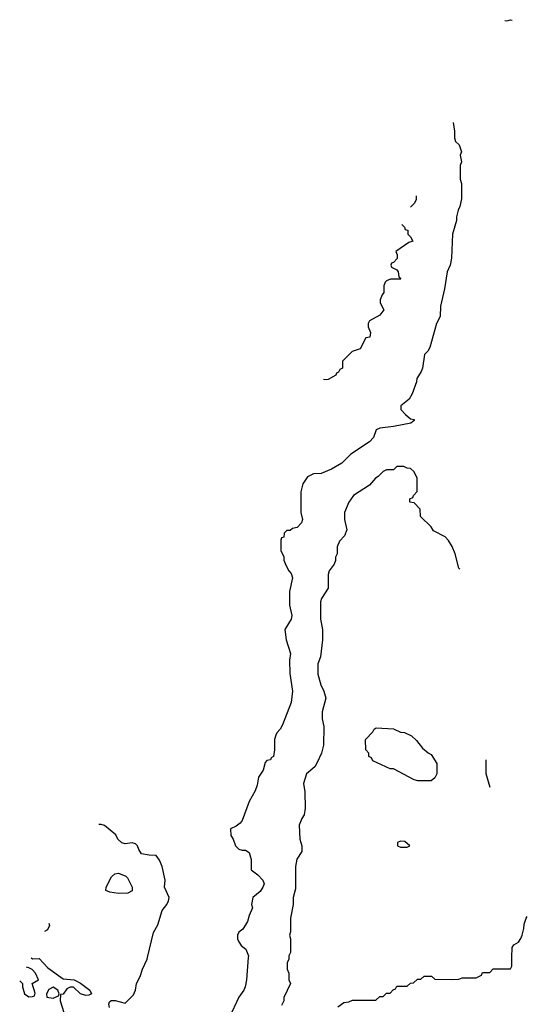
# Model space of a CAD drawing. Header units: inches. Extents: x 2671394 to 2765652, y 830470 to 955458.
# Tile 261 of 261: x 2715776 to 2718728, y 949728 to 955458. Entities that reach past the tile are written whole.
import ezdxf

# ---------------------------------------------------------------- set-up
doc = ezdxf.new("R2010")
doc.units = ezdxf.units.IN
doc.header["$MEASUREMENT"] = 0
doc.layers.add('C7914', color=7, linetype='Continuous')
doc.layers.add('C7915', color=7, linetype='Continuous')

msp = doc.modelspace()

# ---------------------------------------------------------------- linework, layer by layer
at = {"layer": 'C7914', "color": 2}
for points, elevation in [([(2715843.5, 949998.4), (2715850, 949992), (2715890, 949994), (2715939.8, 949939.8), (2716030, 949876), (2716094, 949870), (2716130, 949851.3), (2716184.7, 949810), (2716194, 949790), (2716178.8, 949781.2), (2716160.2, 949780.2), (2716130, 949788.7), (2716090, 949828), (2716070, 949828), (2716050, 949818), (2716030, 949788), (2716014, 949786), (2716011.6, 949748.4), (2716042, 949650)], 46), ([(2716299, 949710), (2716295.3, 949730), (2716298, 949742), (2716308.9, 949751.1), (2716331, 949751), (2716390, 949734), (2716437.5, 949782.5), (2716449.4, 949810.6), (2716456, 949850), (2716477.2, 949890), (2716490, 949932), (2716517.2, 949990), (2716519.6, 950000)], 46), ([(2717105.2, 950000), (2717094.8, 949870), (2717086.8, 949830), (2717080.7, 949810), (2717050.6, 949770), (2716994.8, 949650)], 46), ([(2717342, 950000), (2717342, 949990), (2717332, 949970), (2717332.7, 949932.7), (2717342, 949910), (2717342, 949870), (2717352, 949850), (2717312.7, 949767.3), (2717311.6, 949748.4), (2717299.6, 949720.4)], 50), ([(2717627.3, 949712.7), (2717660.4, 949739.6), (2717690, 949742), (2717712.7, 949752.7), (2717847.3, 949752.7), (2717870, 949774), (2717890, 949774), (2717910, 949794), (2717930, 949794), (2717947.3, 949812.7), (2717962, 949818), (2717970, 949834), (2718030, 949834), (2718048.4, 949851.6), (2718067.3, 949852.7), (2718090, 949874), (2718110, 949874), (2718128.4, 949891.6), (2718171.6, 949891.6), (2718190, 949874), (2718290, 949872), (2718330, 949874), (2718350, 949882), (2718430, 949882), (2718462, 949898), (2718467.3, 949912.7), (2718510, 949914), (2718530, 949934), (2718630, 949934), (2718638, 949950), (2718639.1, 950000)], 50), ([(2715776.4, 949865.4), (2715792, 949850), (2715792, 949830), (2715804.7, 949790), (2715830, 949772), (2715850, 949774), (2715862, 949778), (2715866, 949794), (2715848, 949850), (2715886, 949870), (2715868.7, 949910), (2715848.7, 949930), (2715830, 949941.2), (2715816, 949943.9)], 46)]:
    msp.add_lwpolyline(points, dxfattribs=dict(at, elevation=elevation))
at = {"layer": 'C7914', "color": 2, "elevation": 46}
msp.add_lwpolyline([(2715970, 949828), (2715945.4, 949814.6), (2715932, 949790), (2715934, 949770), (2715970, 949764.7), (2716002, 949778), (2716006, 949790), (2715998, 949810)], close=True, dxfattribs=at)
at = {"layer": 'C7915', "color": 2}
for points, elevation in [([(2718597.7, 955454.2), (2718610, 955451.3), (2718630, 955458), (2718639.6, 955454.8)], 50), ([(2718297.5, 954859.6), (2718304.7, 954810), (2718304.7, 954770), (2718311.3, 954750), (2718331.3, 954730), (2718344.7, 954690), (2718338, 954670), (2718344.7, 954630), (2718338, 954610), (2718338, 954530), (2718345.4, 954505.4), (2718345.4, 954414.6), (2718336, 954370), (2718326, 954350), (2718316, 954310), (2718316, 954290), (2718294, 954210), (2718287.7, 954070), (2718278.8, 954030), (2718262.8, 953990), (2718247.5, 953892.5), (2718222.8, 953790), (2718221, 953730), (2718201, 953690), (2718161, 953550), (2718150.6, 953529.4), (2718131.3, 953510), (2718118, 953430), (2718111.3, 953410), (2718086, 953370), (2718084.7, 953350), (2718059.6, 953280.4), (2718042, 953250), (2717992, 953210), (2717992, 953190), (2718019.8, 953159.8), (2718050, 953136), (2718070.5, 953130.5), (2718070, 953126), (2718050.9, 953109.1), (2717950.3, 953089.7), (2717870, 953081.6), (2717848.8, 953071.2), (2717833.2, 953026.8), (2717810, 953002), (2717702, 952930), (2717650, 952878), (2717590, 952842), (2717530, 952818), (2717485.4, 952814.6), (2717450, 952798), (2717423.5, 952756.5), (2717411, 952710), (2717411, 952590), (2717420.7, 952550), (2717414.8, 952530), (2717390, 952502), (2717363.6, 952496.4), (2717350, 952486), (2717330, 952486), (2717314, 952470), (2717312.7, 952447.3), (2717298, 952442), (2717294, 952430), (2717294, 952370), (2717311.6, 952331.6), (2717312.7, 952312.7), (2717323.6, 952283.6), (2717342, 952250), (2717355.3, 952235.3), (2717362, 952210), (2717344.7, 952130), (2717346, 952050), (2717358, 951990), (2717356, 951970), (2717318, 951910), (2717326, 951850), (2717350.7, 951770), (2717346, 951730), (2717346.4, 951653.6), (2717362.8, 951550), (2717355.3, 951484.7), (2717305.4, 951354.6), (2717290.9, 951329.1), (2717271.1, 951308.9), (2717265.4, 951294.6), (2717258, 951270), (2717258, 951210), (2717252, 951170), (2717238, 951162), (2717234, 951150), (2717212.7, 951147.3), (2717204.7, 951135.3), (2717191.3, 951090), (2717164.7, 951050), (2717157.3, 951002.7), (2717146, 950970), (2717110.6, 950909.4), (2717070, 950798), (2717058, 950782), (2717035.3, 950764.7), (2717002, 950750), (2717004.7, 950710), (2717018, 950690), (2717031.3, 950650), (2717050, 950631.3), (2717070, 950624.7), (2717090, 950624.7), (2717110, 950612), (2717122, 950570), (2717122, 950510), (2717162, 950482), (2717190.6, 950450.6), (2717198, 950430), (2717190.9, 950409.1), (2717174.4, 950385.6), (2717131.3, 950350), (2717124.7, 950310), (2717131.1, 950288.9), (2717110, 950246), (2717102, 950210), (2717074.4, 950165.6), (2717050, 950148), (2717042.8, 950130), (2717042.8, 950110), (2717050, 950092), (2717064.7, 950070), (2717091.3, 950050), (2717106, 950010), (2717105.2, 950000)], 46), ([(2718082, 954432.7), (2718082, 954410), (2718071.1, 954388.9), (2718048.3, 954366.1)], 42), ([(2717997.9, 954266.1), (2718014, 954250), (2718018, 954238), (2718032.7, 954232.7), (2718034, 954210), (2718050, 954194), (2718062, 954170), (2718038.8, 954161.2), (2717964.7, 954110), (2717971.3, 954090), (2717971.1, 954068.9), (2717950, 954046), (2717938, 954042), (2717934, 954030), (2717938, 954018), (2717970, 954002), (2717978, 953990), (2717982, 953962), (2717992, 953948), (2717932.7, 953947.3), (2717910, 953938), (2717902, 953930), (2717894, 953910), (2717894, 953870), (2717883.6, 953856.4), (2717872.7, 953827.3), (2717872, 953810), (2717894, 953770), (2717870, 953738), (2717810, 953706), (2717802, 953690), (2717802, 953670), (2717816.9, 953636.9), (2717812, 953610), (2717790, 953606), (2717756.9, 953543.1), (2717710, 953528), (2717654, 953470), (2717654, 953430), (2717638, 953422), (2717630, 953406), (2717618, 953402), (2717614, 953390), (2717570, 953364), (2717550, 953362), (2717542.6, 953364.2)], 42), ([(2718335, 952261), (2718330, 952266), (2718309, 952350), (2718292.1, 952392.1), (2718270, 952428), (2718250, 952448), (2718183.1, 952483.1), (2718170, 952506), (2718107.3, 952567.3), (2718106, 952610), (2718070, 952646), (2718046, 952650), (2718046, 952670), (2718062, 952678), (2718066, 952690), (2718087.3, 952712.7), (2718088, 952790), (2718070, 952826), (2718050, 952846), (2718030, 952848), (2718010, 952858), (2717970, 952858), (2717950, 952838), (2717910, 952838), (2717890, 952828.7), (2717860.7, 952799.3), (2717844.7, 952790), (2717810, 952748.7), (2717718, 952690), (2717691.3, 952650), (2717666, 952590), (2717666, 952550), (2717678, 952490), (2717665.4, 952454.6), (2717636.9, 952423.1), (2717622, 952390), (2717622, 952350), (2717612, 952330), (2717612, 952310), (2717604.7, 952290), (2717576, 952250), (2717570.8, 952230), (2717570.7, 952149.3), (2717531.3, 952090), (2717526, 952070), (2717524.7, 951970), (2717538, 951910), (2717538, 951850), (2717524.7, 951750), (2717511.1, 951708.9), (2717511, 951650), (2717527.5, 951587.5), (2717546, 951550), (2717556, 951510), (2717536, 951430), (2717536, 951390), (2717545.4, 951345.4), (2717543.6, 951236.4), (2717531.1, 951188.9), (2717505.4, 951134.6), (2717492, 951110), (2717444.7, 951070), (2717427.5, 951012.5), (2717435.3, 950964.7), (2717436, 950870), (2717431.3, 950830), (2717418, 950810), (2717402, 950770), (2717404.7, 950690), (2717418, 950650), (2717416.9, 950616.9), (2717388.1, 950571.9), (2717380.7, 950530), (2717379.8, 950400.2), (2717366.8, 950350), (2717366, 950310), (2717351.1, 950228.9), (2717351.3, 950150), (2717344.7, 950130), (2717351.6, 950108.4), (2717352, 950030), (2717342, 950010), (2717342, 950000)], 50), ([(2718513.2, 950990.7), (2718489.3, 951070), (2718488.2, 951150.7)], 50), ([(2716519.6, 950000), (2716554.8, 950145.2), (2716579, 950190), (2716605.6, 950274.4), (2716631.7, 950308.3), (2716641.2, 950330), (2716645.2, 950350), (2716619.3, 950410), (2716622.7, 950450), (2716604, 950530), (2716590, 950568), (2716570, 950594), (2716530, 950595.3), (2716484, 950604), (2716468.4, 950628.4), (2716462, 950650), (2716450, 950662), (2716430, 950668), (2716390, 950662), (2716370, 950668.7), (2716348, 950690), (2716335.3, 950715.3), (2716268.9, 950768.9), (2716250, 950775.3), (2716235.7, 950775.3)], 46), ([(2718639.1, 950000), (2718640.4, 950059.6), (2718650, 950074), (2718678, 950090), (2718690, 950112), (2718699, 950130), (2718709, 950170), (2718710, 950194), (2718722, 950230), (2718728.3, 950239.9)], 50), ([(2715945.3, 950200.1), (2715950, 950186), (2715938, 950162), (2715921.3, 950152.4)], 46)]:
    msp.add_lwpolyline(points, dxfattribs=dict(at, elevation=elevation))
for points, elevation in [([(2718170, 951028), (2718091.6, 951028.4), (2718070, 951035.3), (2717950, 951098), (2717930, 951098), (2717830, 951146), (2717822, 951162), (2717806, 951170), (2717806, 951190), (2717788.4, 951208.4), (2717788, 951270), (2717830, 951314), (2717838, 951330), (2717850, 951338), (2717950, 951332), (2717990, 951312), (2718014, 951310), (2718054, 951290), (2718083.6, 951263.6), (2718119.6, 951219.6), (2718151.1, 951191.1), (2718170, 951182), (2718202, 951130), (2718202, 951070), (2718190, 951046)], 50), ([(2717990, 950678), (2717974, 950670), (2717974, 950650), (2717990, 950642), (2718030, 950642), (2718046, 950650), (2718016.4, 950676.4)], 54), ([(2716350, 950374), (2716300.2, 950380.2), (2716278, 950390), (2716279, 950410), (2716310, 950470.8), (2716330, 950487.3), (2716350, 950490.7), (2716393.2, 950473.2), (2716403.5, 950463.5), (2716431, 950410), (2716430, 950388), (2716405.4, 950374.6)], 46)]:
    msp.add_lwpolyline(points, close=True, dxfattribs=dict(at, elevation=elevation))

doc.saveas('drawing.dxf')
